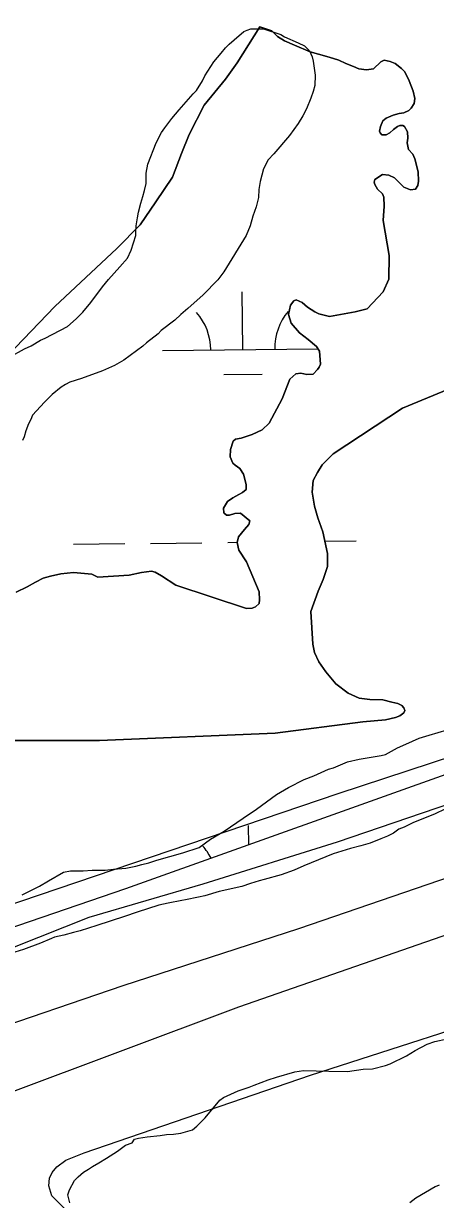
# Model space of a CAD drawing. Extents: x 3694830 to 3732949, y 415201 to 440970.
# Drawn here: x 3704384 to 3704641, y 430884 to 431617 of the extents above; entities that cross this region are included whole.
import ezdxf

# ---------------------------------------------------------------- set-up
doc = ezdxf.new("R2010")
doc.units = 0
for name, color, linetype in [('V-LEVE-TOET', 7, 'Continuous'), ('V-SITE-VEGE', 7, 'Continuous'), ('V-TOPO-SHOR', 7, 'Continuous'), ('V-WETL-SWMP', 7, 'Continuous')]:
    doc.layers.add(name, color=color, linetype=linetype)

msp = doc.modelspace()

# ---------------------------------------------------------------- linework, layer by layer
at = {"layer": 'V-LEVE-TOET'}
for points in [[(3704129.44, 430873.24), (3704124.1, 430884.04), (3704120.43, 430897.73), (3704120.5, 430913.47), (3704123.02, 430921.34), (3704130.12, 430936.64), (3704144.69, 430951.91), (3704165.46, 430963.84), (3704208.63, 430980.23), (3704315.7, 431016.25), (3704425.28, 431059.71), (3704496.23, 431080.54), (3704580.05, 431106.71), (3704695, 431146), (3704800.43, 431185.34), (3704925.35, 431230.39), (3705032.02, 431269.72), (3705130.39, 431307.02), (3705200.11, 431330.76), (3705271.48, 431352.83), (3705360.29, 431385.19)], [(3705435.94, 431364.16), (3705325.96, 431325.67), (3705200.21, 431281.45), (3705041.68, 431224.93), (3704937.08, 431185.6), (3704815.91, 431145.5), (3704687.24, 431097.56), (3704555.69, 431052.53), (3704446.14, 431016.94), (3704356.08, 430986.24), (3704271.01, 430957.18), (3704196.72, 430931.8), (3704181.78, 430925.65), (3704173.46, 430918.64), (3704165.94, 430903.34), (3704165.49, 430895.47), (3704166.69, 430885.11), (3704172.45, 430875.55)]]:
    msp.add_lwpolyline(points, dxfattribs=at)
at = {"layer": 'V-SITE-VEGE'}
for points in [[(3704375.18, 431408.57), (3704385, 431413.93), (3704389.06, 431415.94), (3704394.82, 431419.3), (3704397.87, 431420.64), (3704411.75, 431428.02), (3704417.18, 431432.72), (3704421.25, 431436.76), (3704426.35, 431442.82), (3704433.49, 431452.59), (3704437.23, 431457.31), (3704444.36, 431465.05), (3704449.11, 431470.44), (3704451.5, 431475.5), (3704454.24, 431484.61), (3704454.25, 431486.98), (3704454.6, 431490.69), (3704455.3, 431495.76), (3704455.99, 431499.13), (3704457.37, 431504.87), (3704458.74, 431508.92), (3704459.77, 431512.64), (3704460.8, 431517.03), (3704460.83, 431523.45), (3704461.86, 431529.19), (3704466.99, 431542.35), (3704470.4, 431548.75), (3704472.44, 431551.78), (3704476.86, 431557.51), (3704481.27, 431562.9), (3704490.1, 431573), (3704492.14, 431575.02), (3704495.88, 431581.09), (3704497.25, 431584.12), (3704503.03, 431592.88), (3704507.45, 431598.27), (3704510.16, 431601.64), (3704512.54, 431604), (3704515.59, 431606.69), (3704521.7, 431611.73), (3704523.73, 431612.73), (3704526.1, 431613.4), (3704533.87, 431613.37), (3704544.67, 431609.94), (3704547.03, 431608.58), (3704555.46, 431604.83), (3704559.51, 431602.78), (3704562.54, 431599.73), (3704564.21, 431596), (3704564.88, 431593.3), (3704566.19, 431584.51), (3704565.83, 431578.08), (3704564.8, 431574.37), (3704563.43, 431570.32), (3704560.7, 431563.57), (3704558.31, 431559.19), (3704555.59, 431554.47), (3704550.15, 431547.06), (3704540.3, 431535.61), (3704536.9, 431531.91), (3704533.84, 431526.18), (3704531.78, 431518.41), (3704531.08, 431513.35), (3704530.72, 431508.28), (3704529.34, 431502.54), (3704527.29, 431496.8), (3704525.57, 431490.73), (3704523.18, 431484.65), (3704509.23, 431462.07), (3704505.49, 431457.02), (3704496.33, 431447.59), (3704486.83, 431439.18), (3704482.42, 431435.48), (3704478.69, 431431.78), (3704470.21, 431425.4), (3704468.17, 431423.38), (3704461.05, 431417.67), (3704458.68, 431415.65), (3704446.81, 431406.91), (3704441.05, 431403.56), (3704433.6, 431400.21), (3704420.4, 431395.53), (3704413.29, 431393.2), (3704410.58, 431391.86), (3704407.88, 431390.18), (3704402.11, 431385.47), (3704397.36, 431380.77), (3704389.89, 431372.68), (3704388.86, 431369.98), (3704387.5, 431367.29), (3704385.79, 431362.9), (3704384.76, 431359.19), (3704383.74, 431356.83)], [(3704383.54, 431073.62), (3704394.38, 431078.98), (3704399.8, 431082.34), (3704409.29, 431087.71), (3704413.68, 431088.7), (3704421.45, 431088.67), (3704427.2, 431088.98), (3704435.31, 431088.95), (3704440.39, 431089.6), (3704448.16, 431090.24), (3704454.25, 431091.57), (3704457.97, 431092.57), (3704462.37, 431093.56), (3704467.45, 431095.23), (3704483.69, 431099.89), (3704493.84, 431103.23), (3704500.96, 431108.27), (3704509.43, 431113.3), (3704521.29, 431121.36), (3704529.43, 431127.07), (3704541.97, 431136.14), (3704549.43, 431140.5), (3704559.25, 431145.53), (3704565.34, 431147.87), (3704574.48, 431151.89), (3704577.53, 431152.89), (3704586.33, 431156.57), (3704593.43, 431158.23), (3704607.3, 431160.53), (3704610.01, 431161.2), (3704617.46, 431165.22), (3704622.54, 431167.57), (3704631, 431171.25), (3704637.09, 431173.25), (3704648.26, 431176.58)], [(3704658.89, 431132.94), (3704640.94, 431124.23), (3704627.06, 431118.54), (3704621.64, 431115.86), (3704618.26, 431114.53), (3704614.87, 431112.17), (3704611.14, 431110.16), (3704607.08, 431108.49), (3704600.31, 431105.82), (3704594.55, 431104.15), (3704588.13, 431102.49), (3704577.3, 431099.15), (3704559.02, 431091.8), (3704552.92, 431089.12), (3704544.8, 431086.11), (3704534.31, 431083.11), (3704531.27, 431082.45), (3704525.85, 431080.79), (3704520.44, 431078.78), (3704506.23, 431075.8), (3704497.43, 431073.13), (3704493.37, 431072.14), (3704485.25, 431070.48), (3704482.89, 431070.16), (3704474.43, 431068.5), (3704468.68, 431067.18), (3704455.14, 431062.84), (3704447.36, 431060.17), (3704430.1, 431054.5), (3704419.61, 431051.16), (3704415.55, 431050.17), (3704409.46, 431048.5), (3704403.71, 431047.17), (3704401.68, 431046.51), (3704394.9, 431043.49), (3704384.41, 431039.48), (3704376.29, 431037.15)], [(3704413.27, 430881.65), (3704411.94, 430886.73), (3704412.97, 430889.77), (3704416.03, 430895.5), (3704418.41, 430897.85), (3704421.8, 430900.88), (3704424.85, 430902.56), (3704427.22, 430904.24), (3704431.29, 430906.58), (3704436.04, 430909.6), (3704442.81, 430913.97), (3704447.9, 430917.67), (3704451.96, 430919), (3704453.41, 430921.26), (3704455.89, 430921.91), (3704461.3, 430922.9), (3704469.42, 430923.54), (3704473.47, 430924.2), (3704477.87, 430924.52), (3704482.27, 430925.18), (3704489.71, 430927.17), (3704492.42, 430929.53), (3704497.51, 430934.57), (3704506.69, 430945.69), (3704509.06, 430947.37), (3704518.2, 430951.38), (3704524.97, 430953.72), (3704528.02, 430955.06), (3704536.82, 430958.4), (3704541.89, 430960.07), (3704553.4, 430963.4), (3704558.81, 430964.05), (3704574.69, 430963.65), (3704586.18, 430963.6), (3704595.99, 430964.91), (3704601.73, 430965.22), (3704609.85, 430967.21), (3704612.9, 430968.21), (3704623.06, 430973.24), (3704628.48, 430976.6), (3704635.93, 430980.62), (3704640.67, 430982.29), (3704648.45, 430983.95)], [(3704643.33, 430892.72), (3704640.96, 430891.72), (3704628.76, 430884.67), (3704625.04, 430881.65)]]:
    msp.add_lwpolyline(points, dxfattribs=at)
at = {"layer": 'V-TOPO-SHOR'}
for p, q in [((3704517.53, 431592.18), (3704531.61, 431614.71)), ((3704531.61, 431614.71), (3704539.16, 431612.21)), ((3704539.16, 431612.21), (3704542.56, 431608.79)), ((3704542.56, 431608.79), (3704546.96, 431605.96)), ((3704546.96, 431605.96), (3704553.16, 431603.33)), ((3704553.16, 431603.33), (3704562.97, 431599.08)), ((3704562.97, 431599.08), (3704568.18, 431597.65)), ((3704568.18, 431597.65), (3704574.79, 431595.82)), ((3704574.79, 431595.82), (3704580.8, 431593.99)), ((3704510.29, 431582.13), (3704517.53, 431592.18)), ((3704580.8, 431593.99), (3704585.22, 431591.91)), ((3704585.22, 431591.91), (3704590.01, 431589.89)), ((3704590.01, 431589.89), (3704593.4, 431588.48)), ((3704593.4, 431588.48), (3704597.99, 431587.86)), ((3704597.99, 431587.86), (3704602.38, 431588.44)), ((3704602.38, 431588.44), (3704606.99, 431592.82)), ((3704606.99, 431592.82), (3704609, 431594.01)), ((3704609, 431594.01), (3704612.79, 431593.19)), ((3704612.79, 431593.19), (3704615.98, 431591.78)), ((3704615.98, 431591.78), (3704619.96, 431588.77)), ((3704619.96, 431588.77), (3704621.95, 431586.76)), ((3704496.9, 431565.99), (3704510.29, 431582.13)), ((3704621.95, 431586.76), (3704624.72, 431580.96)), ((3704624.72, 431580.96), (3704627.09, 431574.56)), ((3704627.09, 431574.56), (3704628.26, 431569.96)), ((3704487.47, 431547.67), (3704496.9, 431565.99)), ((3704627.85, 431566.97), (3704625.84, 431563.98)), ((3704628.26, 431569.96), (3704627.85, 431566.97)), ((3704614.64, 431559.63), (3704610.24, 431557.85)), ((3704618.44, 431560.62), (3704614.64, 431559.63)), ((3704621.44, 431561.2), (3704618.44, 431560.62)), ((3704624.44, 431562.59), (3704621.44, 431561.2)), ((3704625.84, 431563.98), (3704624.44, 431562.59)), ((3704606.82, 431552.68), (3704606.21, 431549.68)), ((3704608.24, 431556.07), (3704606.82, 431552.68)), ((3704610.24, 431557.85), (3704608.24, 431556.07)), ((3704615, 431550.65), (3704617.41, 431552.63)), ((3704617.41, 431552.63), (3704618.81, 431553.22)), ((3704618.81, 431553.22), (3704620.81, 431553.22)), ((3704620.81, 431553.22), (3704621.8, 431552.61)), ((3704621.8, 431552.61), (3704623.58, 431549.21)), ((3704482.74, 431535.81), (3704487.47, 431547.67)), ((3704606.21, 431549.68), (3704606.61, 431548.68)), ((3704606.61, 431548.68), (3704607.6, 431547.48)), ((3704607.6, 431547.48), (3704610.4, 431547.47)), ((3704610.4, 431547.47), (3704612.6, 431548.66)), ((3704612.6, 431548.66), (3704615, 431550.65)), ((3704623.77, 431545.22), (3704623.36, 431542.42)), ((3704623.58, 431549.21), (3704623.77, 431545.22)), ((3704623.36, 431542.42), (3704624.34, 431538.22)), ((3704624.34, 431538.22), (3704626.92, 431535.42)), ((3704477.28, 431521.08), (3704482.74, 431535.81)), ((3704626.92, 431535.42), (3704628.11, 431532.42)), ((3704628.11, 431532.42), (3704630.27, 431524.42)), ((3704608.09, 431522.72), (3704603.29, 431519.54)), ((3704612.09, 431522.3), (3704608.09, 431522.72)), ((3704615.47, 431520.49), (3704612.09, 431522.3)), ((3704630.27, 431524.42), (3704630.44, 431518.43)), ((3704466.77, 431505.64), (3704477.28, 431521.08)), ((3704603.29, 431519.54), (3704602.88, 431517.95)), ((3704602.88, 431517.95), (3704603.27, 431516.35)), ((3704603.27, 431516.35), (3704604.86, 431513.54)), ((3704618.66, 431517.48), (3704615.47, 431520.49)), ((3704621.44, 431514.87), (3704618.66, 431517.48)), ((3704625.43, 431513.06), (3704621.44, 431514.87)), ((3704630.03, 431515.83), (3704628.62, 431513.44)), ((3704630.44, 431518.43), (3704630.03, 431515.83)), ((3704604.86, 431513.54), (3704608.04, 431510.53)), ((3704608.04, 431510.53), (3704608.83, 431508.53)), ((3704608.83, 431508.53), (3704609.01, 431502.94)), ((3704628.62, 431513.44), (3704625.43, 431513.06)), ((3704456.99, 431491.29), (3704466.77, 431505.64)), ((3704609.01, 431502.94), (3704608.57, 431493.96)), ((3704608.57, 431493.96), (3704612.27, 431472.17)), ((3704442.53, 431476.59), (3704456.99, 431491.29)), ((3704403.86, 431440.4), (3704442.53, 431476.59)), ((3704612.27, 431472.17), (3704612.01, 431457.4)), ((3704612.01, 431457.4), (3704608.38, 431449.62)), ((3704608.38, 431449.62), (3704598.55, 431438.88)), ((3704550.64, 431441.28), (3704549.41, 431435.3)), ((3704552.84, 431443.87), (3704550.64, 431441.28)), ((3704554.24, 431444.46), (3704552.84, 431443.87)), ((3704558.03, 431442.85), (3704554.24, 431444.46)), ((3704561.41, 431440.04), (3704558.03, 431442.85)), ((3704374.58, 431409.93), (3704403.86, 431440.4)), ((3704549.41, 431435.3), (3704551.19, 431429.9)), ((3704565.79, 431437.02), (3704561.41, 431440.04)), ((3704568.39, 431435.81), (3704565.79, 431437.02)), ((3704574.97, 431434.19), (3704568.39, 431435.81)), ((3704590.96, 431437.12), (3704574.97, 431434.19)), ((3704598.55, 431438.88), (3704590.96, 431437.12)), ((3704551.19, 431429.9), (3704556.35, 431423.88)), ((3704556.35, 431423.88), (3704561.73, 431419.87)), ((3704561.73, 431419.87), (3704566.9, 431415.45)), ((3704566.9, 431415.45), (3704568.89, 431412.45)), ((3704568.89, 431412.45), (3704569.45, 431404.46)), ((3704569.45, 431404.46), (3704568.64, 431402.66)), ((3704554.05, 431398.33), (3704550.24, 431395.15)), ((3704557.25, 431398.92), (3704554.05, 431398.33)), ((3704560.84, 431398.1), (3704557.25, 431398.92)), ((3704564.83, 431398.29), (3704560.84, 431398.1)), ((3704567.64, 431401.07), (3704564.83, 431398.29)), ((3704568.64, 431402.66), (3704567.64, 431401.07)), ((3704550.24, 431395.15), (3704545.59, 431382.79)), ((3704620.55, 431377.03), (3704651.7, 431389.85)), ((3704545.59, 431382.79), (3704537.34, 431367.65)), ((3704577.36, 431348.5), (3704620.55, 431377.03)), ((3704526.73, 431360.7), (3704519.99, 431358.31)), ((3704533.13, 431363.47), (3704526.73, 431360.7)), ((3704537.34, 431367.65), (3704533.13, 431363.47)), ((3704515, 431356.54), (3704513.38, 431351.16)), ((3704516.4, 431357.73), (3704515, 431356.54)), ((3704519.99, 431358.31), (3704516.4, 431357.73)), ((3704513.38, 431351.16), (3704513.16, 431346.78)), ((3704513.16, 431346.78), (3704514.74, 431342.78)), ((3704570.36, 431341.75), (3704577.36, 431348.5)), ((3704514.74, 431342.78), (3704516.33, 431341.58)), ((3704516.33, 431341.58), (3704519.11, 431339.38)), ((3704519.11, 431339.38), (3704521.49, 431335.78)), ((3704567.55, 431336.98), (3704570.36, 431341.75)), ((3704521.49, 431335.78), (3704523.06, 431329.39)), ((3704564.31, 431324.63), (3704564.93, 431332.01)), ((3704564.93, 431332.01), (3704567.55, 431336.98)), ((3704520.84, 431324.42), (3704518.45, 431323.23)), ((3704523.05, 431326.4), (3704520.84, 431324.42)), ((3704523.06, 431329.39), (3704523.05, 431326.4)), ((3704565.66, 431315.86), (3704564.31, 431324.63)), ((3704511.45, 431318.88), (3704509.04, 431314.7)), ((3704514.85, 431321.05), (3704511.45, 431318.88)), ((3704518.45, 431323.23), (3704514.85, 431321.05)), ((3704509.04, 431314.7), (3704509.23, 431311.71)), ((3704509.23, 431311.71), (3704510.82, 431310.31)), ((3704510.82, 431310.31), (3704512.61, 431310.3)), ((3704512.61, 431310.3), (3704516, 431311.28)), ((3704516, 431311.28), (3704519.59, 431311.66)), ((3704519.59, 431311.66), (3704525.35, 431306.86)), ((3704567.83, 431308.67), (3704565.66, 431315.86)), ((3704524.75, 431304.47), (3704522.14, 431301.29)), ((3704525.35, 431306.86), (3704524.75, 431304.47)), ((3704570.78, 431299.88), (3704567.83, 431308.67)), ((3704518.33, 431296.72), (3704517.52, 431293.33)), ((3704522.14, 431301.29), (3704518.33, 431296.72)), ((3704573.71, 431286.52), (3704570.78, 431299.88)), ((3704517.52, 431293.33), (3704518.5, 431288.54)), ((3704518.5, 431288.54), (3704523.25, 431281.15)), ((3704523.25, 431281.15), (3704531.15, 431262.57)), ((3704573.68, 431278.34), (3704573.71, 431286.52)), ((3704407.59, 431273.66), (3704401.21, 431272.29)), ((3704415.57, 431274.63), (3704407.59, 431273.66)), ((3704426.93, 431273.58), (3704415.57, 431274.63)), ((3704430.71, 431271.77), (3704426.93, 431273.58)), ((3704450.25, 431272.88), (3704430.71, 431271.77)), ((3704457.84, 431274.65), (3704450.25, 431272.88)), ((3704464.02, 431275.42), (3704457.84, 431274.65)), ((3704466.41, 431274.81), (3704464.02, 431275.42)), ((3704470.39, 431272.4), (3704466.41, 431274.81)), ((3704571.05, 431270.18), (3704573.68, 431278.34)), ((3704386.63, 431265.58), (3704379.83, 431262.42)), ((3704391.82, 431268.55), (3704386.63, 431265.58)), ((3704396.62, 431271.12), (3704391.82, 431268.55)), ((3704401.21, 431272.29), (3704396.62, 431271.12)), ((3704479.33, 431266.58), (3704470.39, 431272.4)), ((3704523.33, 431252.24), (3704479.33, 431266.58)), ((3704568.03, 431263.01), (3704571.05, 431270.18)), ((3704531.15, 431262.57), (3704531.33, 431257.59)), ((3704563.39, 431250.28), (3704568.03, 431263.01)), ((3704526.92, 431252.42), (3704523.33, 431252.24)), ((3704528.92, 431253.21), (3704526.92, 431252.42)), ((3704531.12, 431255.2), (3704528.92, 431253.21)), ((3704531.33, 431257.59), (3704531.12, 431255.2)), ((3704564.7, 431229.94), (3704563.39, 431250.28)), ((3704565.68, 431224.75), (3704564.7, 431229.94)), ((3704568.44, 431218.95), (3704565.68, 431224.75)), ((3704572.8, 431212.56), (3704568.44, 431218.95)), ((3704578.95, 431205.15), (3704572.8, 431212.56)), ((3704586.7, 431199.34), (3704578.95, 431205.15)), ((3704593.47, 431196.32), (3704586.7, 431199.34)), ((3704600.24, 431195.49), (3704593.47, 431196.32)), ((3704608.21, 431195.26), (3704600.24, 431195.49)), ((3704613.79, 431193.84), (3704608.21, 431195.26)), ((3704617.57, 431192.83), (3704613.79, 431193.84)), ((3704620.16, 431191.62), (3704617.57, 431192.83)), ((3704616.14, 431184.26), (3704618.94, 431185.25)), ((3704618.94, 431185.25), (3704621.34, 431187.03)), ((3704621.35, 431190.22), (3704620.16, 431191.62)), ((3704621.34, 431187.03), (3704621.94, 431188.62)), ((3704621.94, 431188.62), (3704621.35, 431190.22)), ((3704541.14, 431174.41), (3704595.8, 431181.56)), ((3704595.8, 431181.56), (3704609.96, 431182.69)), ((3704609.96, 431182.69), (3704616.14, 431184.26)), ((3704340.57, 431169.88), (3704431.67, 431169.89)), ((3704431.67, 431169.89), (3704541.14, 431174.41))]:
    msp.add_line(p, q, dxfattribs=at)
for points in [[(3705984.42, 432472.76), (3706461.02, 431962.13), (3706512.08, 431894.04), (3706520.59, 431860), (3706503.57, 431808.93), (3706503.57, 431791.91), (3706435.48, 431757.87), (3705839.74, 431570.64), (3705737.62, 431536.6), (3705175.92, 431332.34), (3704580.17, 431136.6), (3704103.58, 430974.9)], [(3704531.58, 431614.72), (3704531.56, 431614.67)], [(3704416.47, 430871.42), (3704402.04, 430885.98), (3704400.08, 430892.34), (3704400.5, 430897.1), (3704402.1, 430900.47), (3704405.1, 430904.03), (3704410.67, 430908.17), (3704422.21, 430912.89), (3704563.15, 430961.32), (3704849.39, 431053.6), (3705009.42, 431108.9), (3705323.72, 431219.93), (3705659.04, 431324.9)], [(3704183.07, 430880.55), (3704181.5, 430885.32), (3704181.13, 430891.68), (3704182.55, 430897.83), (3704185.74, 430902.18), (3704190.72, 430905.33), (3704194.29, 430905.91), (3704199.85, 430905.1), (3704204.8, 430903.68), (3704211.74, 430901.67), (3704226.22, 430898.23), (3704235.94, 430897.4), (3704247.46, 430898.54), (3704258.39, 430900.68), (3704274.09, 430905.18), (3704297.17, 430918.58), (3704372.73, 430949.23), (3704518.47, 431003.79), (3704673.93, 431057.92)]]:
    msp.add_lwpolyline(points, dxfattribs=at)
at = {"layer": 'V-WETL-SWMP'}
for p, q in [((3704520.97, 431413.52), (3704520.54, 431449.51)), ((3704470.97, 431412.92), (3704567.81, 431414.07)), ((3704509.16, 431397.94), (3704533.15, 431398.23)), ((3704415.57, 431292.18), (3704447.56, 431292.56)), ((3704463.56, 431292.75), (3704495.56, 431293.13)), ((3704511.56, 431293.32), (3704517.54, 431293.4)), ((3704572.06, 431294.05), (3704591.55, 431294.28)), ((3704524.65, 431104.89), (3704524.51, 431116.86))]:
    msp.add_line(p, q, dxfattribs=at)
for points in [[(3704379.83, 431262.42), (3704386.63, 431265.58), (3704391.82, 431268.55), (3704396.62, 431271.12), (3704401.21, 431272.29), (3704407.59, 431273.66), (3704415.57, 431274.63), (3704426.93, 431273.58), (3704430.71, 431271.77), (3704450.25, 431272.88), (3704457.84, 431274.65), (3704464.02, 431275.42), (3704466.41, 431274.81), (3704470.39, 431272.4), (3704479.33, 431266.58), (3704523.33, 431252.24), (3704526.92, 431252.42), (3704528.92, 431253.21), (3704531.12, 431255.2), (3704531.33, 431257.59), (3704531.15, 431262.57), (3704523.25, 431281.15), (3704518.5, 431288.54), (3704517.52, 431293.33), (3704518.33, 431296.72), (3704522.14, 431301.29), (3704524.75, 431304.47), (3704525.35, 431306.86), (3704519.59, 431311.66), (3704516, 431311.28), (3704512.61, 431310.3), (3704510.82, 431310.31), (3704509.23, 431311.71), (3704509.04, 431314.7), (3704511.45, 431318.88), (3704514.85, 431321.05), (3704518.45, 431323.23), (3704520.84, 431324.42), (3704523.05, 431326.4), (3704523.06, 431329.39), (3704521.49, 431335.78), (3704519.11, 431339.38), (3704516.33, 431341.58), (3704514.74, 431342.78), (3704513.16, 431346.78), (3704513.38, 431351.16), (3704515, 431356.54), (3704516.4, 431357.73), (3704519.99, 431358.31), (3704526.73, 431360.7), (3704533.13, 431363.47), (3704537.34, 431367.65), (3704545.59, 431382.79), (3704550.24, 431395.15), (3704554.05, 431398.33), (3704557.25, 431398.92), (3704560.84, 431398.1), (3704564.83, 431398.29), (3704567.64, 431401.07), (3704568.64, 431402.66), (3704569.45, 431404.46), (3704568.89, 431412.45), (3704566.9, 431415.45), (3704561.73, 431419.87), (3704556.35, 431423.88), (3704551.19, 431429.9), (3704549.41, 431435.3), (3704550.64, 431441.28), (3704552.84, 431443.87), (3704554.24, 431444.46), (3704558.03, 431442.85), (3704561.41, 431440.04), (3704565.79, 431437.02), (3704568.39, 431435.81), (3704574.97, 431434.19), (3704590.96, 431437.12), (3704598.55, 431438.88), (3704608.38, 431449.62), (3704612.01, 431457.4), (3704612.27, 431472.17), (3704608.57, 431493.96), (3704609.01, 431502.94), (3704608.83, 431508.53), (3704608.04, 431510.53), (3704604.86, 431513.54), (3704603.27, 431516.35), (3704602.88, 431517.95), (3704603.29, 431519.54), (3704608.09, 431522.72), (3704612.09, 431522.3), (3704615.47, 431520.49), (3704618.66, 431517.48), (3704621.44, 431514.87), (3704625.43, 431513.06), (3704628.62, 431513.44), (3704630.03, 431515.83), (3704630.44, 431518.43), (3704630.27, 431524.42), (3704628.11, 431532.42), (3704626.92, 431535.42), (3704624.34, 431538.22), (3704623.36, 431542.42), (3704623.77, 431545.22), (3704623.58, 431549.21), (3704621.8, 431552.61), (3704620.81, 431553.22), (3704618.81, 431553.22), (3704617.41, 431552.63), (3704615, 431550.65), (3704612.6, 431548.66), (3704610.4, 431547.47), (3704607.6, 431547.48), (3704606.61, 431548.68), (3704606.21, 431549.68), (3704606.82, 431552.68), (3704608.24, 431556.07), (3704610.24, 431557.85), (3704614.64, 431559.63), (3704618.44, 431560.62), (3704621.44, 431561.2), (3704624.44, 431562.59), (3704625.84, 431563.98), (3704627.85, 431566.97), (3704628.26, 431569.96), (3704627.09, 431574.56), (3704624.72, 431580.96), (3704621.95, 431586.76), (3704619.96, 431588.77), (3704615.98, 431591.78), (3704612.79, 431593.19), (3704609, 431594.01), (3704606.99, 431592.82), (3704602.38, 431588.44), (3704597.99, 431587.86), (3704593.4, 431588.48), (3704590.01, 431589.89), (3704585.22, 431591.91), (3704580.8, 431593.99), (3704574.79, 431595.82), (3704568.18, 431597.65), (3704562.97, 431599.08), (3704553.16, 431603.33), (3704546.96, 431605.96), (3704542.56, 431608.79), (3704539.16, 431612.21), (3704531.61, 431614.71), (3704517.53, 431592.18), (3704510.29, 431582.13), (3704496.9, 431565.99), (3704487.47, 431547.67), (3704482.74, 431535.81), (3704477.28, 431521.08), (3704466.77, 431505.64), (3704456.99, 431491.29), (3704442.53, 431476.59), (3704403.86, 431440.4), (3704374.58, 431409.93)], [(3704651.7, 431389.85), (3704620.55, 431377.03), (3704577.36, 431348.5), (3704570.36, 431341.75), (3704567.55, 431336.98), (3704564.93, 431332.01), (3704564.31, 431324.63), (3704565.66, 431315.86), (3704567.83, 431308.67), (3704570.78, 431299.88), (3704573.71, 431286.52), (3704573.68, 431278.34), (3704571.05, 431270.18), (3704568.03, 431263.01), (3704563.39, 431250.28), (3704564.7, 431229.94), (3704565.68, 431224.75), (3704568.44, 431218.95), (3704572.8, 431212.56), (3704578.95, 431205.15), (3704586.7, 431199.34), (3704593.47, 431196.32), (3704600.24, 431195.49), (3704608.21, 431195.26), (3704613.79, 431193.84), (3704617.57, 431192.83), (3704620.16, 431191.62), (3704621.35, 431190.22), (3704621.94, 431188.62), (3704621.34, 431187.03), (3704618.94, 431185.25), (3704616.14, 431184.26), (3704609.96, 431182.69), (3704595.8, 431181.56), (3704541.14, 431174.41), (3704431.67, 431169.89), (3704340.57, 431169.88)], [(3704209.51, 430996.01), (3704448.07, 431077.55), (3704738.61, 431181.28)]]:
    msp.add_lwpolyline(points, dxfattribs=at)
for centre, start, end in [((3704465.73, 431413.33), 359.91153, 41.45519), ((3704576.2, 431414.65), 139.91153, 181.45518), ((3704469.69, 431080.68), 26.69569, 41.45519)]:
    msp.add_arc(centre, 35.25, start, end, dxfattribs=at)

doc.saveas('drawing.dxf')
